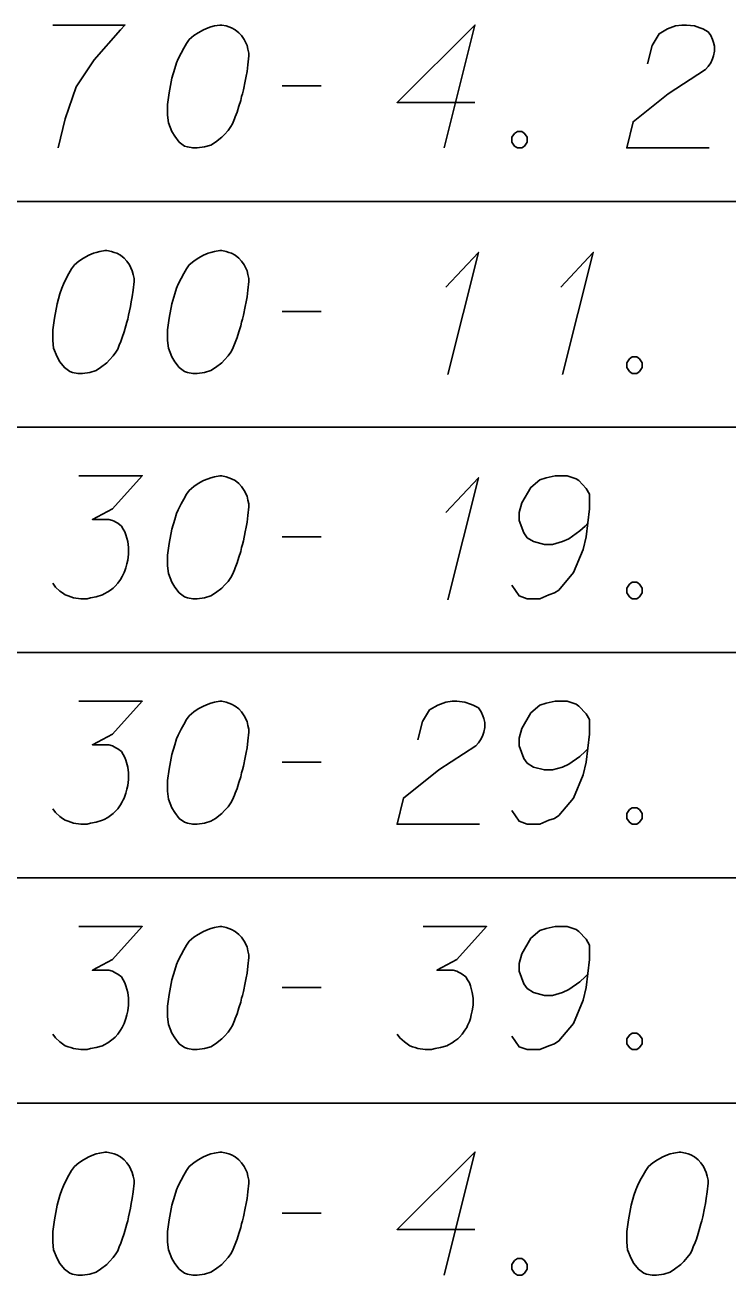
# Model space of a CAD drawing. Extents: x 2074207 to 2076812, y 516372 to 523312.
# Drawn here: x 2076399.32 to 2076426.75, y 518027.78 to 518076.58 of the extents above; entities that cross this region are included whole.
import ezdxf

# ---------------------------------------------------------------- set-up
doc = ezdxf.new("R2010")
doc.units = 0
doc.layers.add('Prop DirtTable_ Soil Test Results - Outline (Minor)', color=7, linetype='Continuous')
doc.layers.add('Prop DirtTable_ Soil Test Results - Tx (Sample Data)', color=7, linetype='Continuous')

msp = doc.modelspace()

# ---------------------------------------------------------------- linework, layer by layer
at = {"layer": 'Prop DirtTable_ Soil Test Results - Outline (Minor)'}
for p, q in [((2076260.609, 518069.68), (2076811.903, 518069.68)), ((2076260.609, 518069.68), (2076811.903, 518069.68)), ((2076260.609, 518060.88), (2076811.903, 518060.88)), ((2076260.609, 518060.88), (2076811.903, 518060.88)), ((2076260.609, 518052.08), (2076811.903, 518052.08)), ((2076260.609, 518052.08), (2076811.903, 518052.08)), ((2076260.609, 518043.28), (2076811.903, 518043.28)), ((2076260.609, 518043.28), (2076811.903, 518043.28)), ((2076260.609, 518034.48), (2076811.903, 518034.48)), ((2076260.609, 518034.48), (2076811.903, 518034.48))]:
    msp.add_line(p, q, dxfattribs=at)
at = {"layer": 'Prop DirtTable_ Soil Test Results - Tx (Sample Data)'}
for points in [[(2076400.396, 518076.575), (2076403.218, 518076.575), (2076403.041, 518076.386), (2076402.018, 518075.215), (2076401.313, 518074.156), (2076400.889, 518072.909), (2076400.607, 518071.775)], [(2076406.992, 518076.575), (2076406.922, 518076.575), (2076406.71, 518076.537), (2076406.569, 518076.5), (2076406.463, 518076.462), (2076406.287, 518076.386), (2076406.075, 518076.273), (2076405.899, 518076.159), (2076405.722, 518076.008), (2076405.616, 518075.857), (2076405.511, 518075.668), (2076405.405, 518075.479), (2076405.299, 518075.252), (2076405.228, 518075.101), (2076405.158, 518074.874), (2076405.052, 518074.496), (2076404.946, 518073.929), (2076404.876, 518073.476), (2076404.876, 518073.06), (2076404.911, 518072.758), (2076405.052, 518072.418), (2076405.158, 518072.229), (2076405.334, 518072.002), (2076405.546, 518071.851), (2076405.652, 518071.813), (2076405.863, 518071.775), (2076406.04, 518071.775), (2076406.322, 518071.813), (2076406.569, 518071.889), (2076406.745, 518072.002), (2076406.992, 518072.191), (2076407.098, 518072.304), (2076407.239, 518072.455), (2076407.345, 518072.607), (2076407.415, 518072.72), (2076407.486, 518072.909), (2076407.521, 518072.985), (2076407.592, 518073.174), (2076407.662, 518073.4), (2076407.733, 518073.627), (2076407.768, 518073.778), (2076407.803, 518073.892), (2076407.839, 518074.043), (2076407.909, 518074.383), (2076407.945, 518074.572), (2076407.98, 518074.761), (2076408.015, 518075.026), (2076408.05, 518075.366), (2076408.05, 518075.479), (2076408.015, 518075.63), (2076407.98, 518075.781), (2076407.874, 518076.008), (2076407.768, 518076.159), (2076407.662, 518076.273), (2076407.521, 518076.386), (2076407.38, 518076.462), (2076407.274, 518076.5), (2076407.169, 518076.537), (2076406.992, 518076.575)], [(2076416.869, 518073.552), (2076413.836, 518073.552), (2076416.869, 518076.575), (2076415.67, 518071.775)], [(2076423.607, 518075.063), (2076423.783, 518075.781), (2076424.066, 518076.235), (2076424.383, 518076.424), (2076424.7, 518076.537), (2076424.947, 518076.575), (2076425.124, 518076.575), (2076425.441, 518076.537), (2076425.653, 518076.462), (2076425.759, 518076.424), (2076425.97, 518076.311), (2076426.076, 518076.159), (2076426.147, 518076.008), (2076426.182, 518075.895), (2076426.217, 518075.744), (2076426.217, 518075.555), (2076426.182, 518075.366), (2076426.147, 518075.252), (2076426.076, 518075.101), (2076425.97, 518074.95), (2076425.865, 518074.837), (2076424.418, 518073.892), (2076423.043, 518072.796), (2076422.796, 518071.775), (2076426.006, 518071.775)], [(2076409.356, 518074.194), (2076410.872, 518074.194)], [(2076418.527, 518072.418), (2076418.704, 518072.418), (2076418.809, 518072.342), (2076418.915, 518072.191), (2076418.915, 518072.002), (2076418.809, 518071.851), (2076418.704, 518071.775), (2076418.527, 518071.775), (2076418.421, 518071.851), (2076418.316, 518072.002), (2076418.316, 518072.191), (2076418.421, 518072.342), (2076418.527, 518072.418)], [(2076402.512, 518067.775), (2076402.442, 518067.775), (2076402.23, 518067.737), (2076402.089, 518067.7), (2076401.983, 518067.662), (2076401.807, 518067.586), (2076401.595, 518067.473), (2076401.419, 518067.359), (2076401.242, 518067.208), (2076401.136, 518067.057), (2076401.031, 518066.868), (2076400.925, 518066.679), (2076400.819, 518066.452), (2076400.748, 518066.301), (2076400.678, 518066.074), (2076400.572, 518065.696), (2076400.466, 518065.129), (2076400.396, 518064.676), (2076400.396, 518064.26), (2076400.431, 518063.958), (2076400.572, 518063.618), (2076400.678, 518063.429), (2076400.854, 518063.202), (2076401.066, 518063.051), (2076401.172, 518063.013), (2076401.383, 518062.975), (2076401.56, 518062.975), (2076401.842, 518063.013), (2076402.089, 518063.089), (2076402.265, 518063.202), (2076402.512, 518063.391), (2076402.618, 518063.504), (2076402.759, 518063.655), (2076402.865, 518063.807), (2076402.935, 518063.92), (2076403.006, 518064.109), (2076403.041, 518064.185), (2076403.112, 518064.374), (2076403.182, 518064.6), (2076403.253, 518064.827), (2076403.288, 518064.978), (2076403.323, 518065.092), (2076403.359, 518065.243), (2076403.429, 518065.583), (2076403.465, 518065.772), (2076403.5, 518065.961), (2076403.535, 518066.226), (2076403.57, 518066.566), (2076403.57, 518066.679), (2076403.535, 518066.83), (2076403.5, 518066.981), (2076403.394, 518067.208), (2076403.288, 518067.359), (2076403.182, 518067.473), (2076403.041, 518067.586), (2076402.9, 518067.662), (2076402.794, 518067.7), (2076402.689, 518067.737), (2076402.512, 518067.775)], [(2076406.992, 518067.775), (2076406.922, 518067.775), (2076406.71, 518067.737), (2076406.569, 518067.7), (2076406.463, 518067.662), (2076406.287, 518067.586), (2076406.075, 518067.473), (2076405.899, 518067.359), (2076405.722, 518067.208), (2076405.616, 518067.057), (2076405.511, 518066.868), (2076405.405, 518066.679), (2076405.299, 518066.452), (2076405.228, 518066.301), (2076405.158, 518066.074), (2076405.052, 518065.696), (2076404.946, 518065.129), (2076404.876, 518064.676), (2076404.876, 518064.26), (2076404.911, 518063.958), (2076405.052, 518063.618), (2076405.158, 518063.429), (2076405.334, 518063.202), (2076405.546, 518063.051), (2076405.652, 518063.013), (2076405.863, 518062.975), (2076406.04, 518062.975), (2076406.322, 518063.013), (2076406.569, 518063.089), (2076406.745, 518063.202), (2076406.992, 518063.391), (2076407.098, 518063.504), (2076407.239, 518063.655), (2076407.345, 518063.807), (2076407.415, 518063.92), (2076407.486, 518064.109), (2076407.521, 518064.185), (2076407.592, 518064.374), (2076407.662, 518064.6), (2076407.733, 518064.827), (2076407.768, 518064.978), (2076407.803, 518065.092), (2076407.839, 518065.243), (2076407.909, 518065.583), (2076407.945, 518065.772), (2076407.98, 518065.961), (2076408.015, 518066.226), (2076408.05, 518066.566), (2076408.05, 518066.679), (2076408.015, 518066.83), (2076407.98, 518066.981), (2076407.874, 518067.208), (2076407.768, 518067.359), (2076407.662, 518067.473), (2076407.521, 518067.586), (2076407.38, 518067.662), (2076407.274, 518067.7), (2076407.169, 518067.737), (2076406.992, 518067.775)], [(2076415.74, 518066.339), (2076417.01, 518067.7), (2076415.811, 518062.937)], [(2076420.22, 518066.339), (2076421.49, 518067.7), (2076420.291, 518062.937)], [(2076409.356, 518065.394), (2076410.872, 518065.394)], [(2076423.007, 518063.618), (2076423.184, 518063.618), (2076423.289, 518063.542), (2076423.395, 518063.391), (2076423.395, 518063.202), (2076423.289, 518063.051), (2076423.184, 518062.975), (2076423.007, 518062.975), (2076422.901, 518063.051), (2076422.796, 518063.202), (2076422.796, 518063.391), (2076422.901, 518063.542), (2076423.007, 518063.618)], [(2076401.419, 518058.975), (2076403.888, 518058.975), (2076402.724, 518057.69), (2076401.948, 518057.274), (2076402.583, 518057.274), (2076402.724, 518057.237), (2076402.794, 518057.199), (2076402.865, 518057.161), (2076402.935, 518057.123), (2076403.077, 518057.01), (2076403.147, 518056.896), (2076403.218, 518056.783), (2076403.253, 518056.67), (2076403.323, 518056.405), (2076403.359, 518056.178), (2076403.359, 518056.065), (2076403.359, 518055.914), (2076403.323, 518055.687), (2076403.288, 518055.536), (2076403.253, 518055.385), (2076403.218, 518055.271), (2076403.182, 518055.196), (2076403.147, 518055.12), (2076403.112, 518055.044), (2076403.041, 518054.931), (2076402.935, 518054.78), (2076402.83, 518054.666), (2076402.759, 518054.591), (2076402.653, 518054.515), (2076402.547, 518054.44), (2076402.406, 518054.364), (2076402.336, 518054.326), (2076402.089, 518054.251), (2076401.877, 518054.213), (2076401.736, 518054.175), (2076401.489, 518054.175), (2076401.207, 518054.213), (2076401.101, 518054.251), (2076400.995, 518054.289), (2076400.889, 518054.326), (2076400.784, 518054.402), (2076400.678, 518054.478), (2076400.501, 518054.629), (2076400.396, 518054.78)], [(2076406.992, 518058.975), (2076406.922, 518058.975), (2076406.71, 518058.937), (2076406.569, 518058.9), (2076406.463, 518058.862), (2076406.287, 518058.786), (2076406.075, 518058.673), (2076405.899, 518058.559), (2076405.722, 518058.408), (2076405.616, 518058.257), (2076405.511, 518058.068), (2076405.405, 518057.879), (2076405.299, 518057.652), (2076405.228, 518057.501), (2076405.158, 518057.274), (2076405.052, 518056.896), (2076404.946, 518056.329), (2076404.876, 518055.876), (2076404.876, 518055.46), (2076404.911, 518055.158), (2076405.052, 518054.818), (2076405.158, 518054.629), (2076405.334, 518054.402), (2076405.546, 518054.251), (2076405.652, 518054.213), (2076405.863, 518054.175), (2076406.04, 518054.175), (2076406.322, 518054.213), (2076406.569, 518054.289), (2076406.745, 518054.402), (2076406.992, 518054.591), (2076407.098, 518054.704), (2076407.239, 518054.855), (2076407.345, 518055.007), (2076407.415, 518055.12), (2076407.486, 518055.309), (2076407.521, 518055.385), (2076407.592, 518055.574), (2076407.662, 518055.8), (2076407.733, 518056.027), (2076407.768, 518056.178), (2076407.803, 518056.292), (2076407.839, 518056.443), (2076407.909, 518056.783), (2076407.945, 518056.972), (2076407.98, 518057.161), (2076408.015, 518057.426), (2076408.05, 518057.766), (2076408.05, 518057.879), (2076408.015, 518058.03), (2076407.98, 518058.181), (2076407.874, 518058.408), (2076407.768, 518058.559), (2076407.662, 518058.673), (2076407.521, 518058.786), (2076407.38, 518058.862), (2076407.274, 518058.9), (2076407.169, 518058.937), (2076406.992, 518058.975)], [(2076415.74, 518057.539), (2076417.01, 518058.9), (2076415.811, 518054.137)], [(2076418.316, 518054.704), (2076418.598, 518054.289), (2076418.915, 518054.175), (2076419.409, 518054.175), (2076419.762, 518054.326), (2076419.974, 518054.402), (2076420.15, 518054.515), (2076420.714, 518055.196), (2076421.102, 518056.103), (2076421.208, 518056.594), (2076421.349, 518057.69), (2076421.349, 518058.257), (2076421.208, 518058.484), (2076420.926, 518058.786), (2076420.82, 518058.862), (2076420.467, 518058.975), (2076420.009, 518058.975), (2076419.656, 518058.9), (2076419.409, 518058.824), (2076419.056, 518058.522), (2076418.704, 518057.917), (2076418.598, 518057.539), (2076418.598, 518057.237), (2076418.774, 518056.745), (2076418.915, 518056.556), (2076419.162, 518056.405), (2076419.586, 518056.292), (2076419.903, 518056.292), (2076420.291, 518056.405), (2076420.538, 518056.518), (2076420.961, 518056.821), (2076421.173, 518057.01), (2076421.279, 518057.123)], [(2076409.356, 518056.594), (2076410.872, 518056.594)], [(2076423.007, 518054.818), (2076423.184, 518054.818), (2076423.289, 518054.742), (2076423.395, 518054.591), (2076423.395, 518054.402), (2076423.289, 518054.251), (2076423.184, 518054.175), (2076423.007, 518054.175), (2076422.901, 518054.251), (2076422.796, 518054.402), (2076422.796, 518054.591), (2076422.901, 518054.742), (2076423.007, 518054.818)], [(2076401.419, 518050.175), (2076403.888, 518050.175), (2076402.724, 518048.89), (2076401.948, 518048.474), (2076402.583, 518048.474), (2076402.724, 518048.437), (2076402.794, 518048.399), (2076402.865, 518048.361), (2076402.935, 518048.323), (2076403.077, 518048.21), (2076403.147, 518048.096), (2076403.218, 518047.983), (2076403.253, 518047.87), (2076403.323, 518047.605), (2076403.359, 518047.378), (2076403.359, 518047.265), (2076403.359, 518047.114), (2076403.323, 518046.887), (2076403.288, 518046.736), (2076403.253, 518046.585), (2076403.218, 518046.471), (2076403.182, 518046.396), (2076403.147, 518046.32), (2076403.112, 518046.244), (2076403.041, 518046.131), (2076402.935, 518045.98), (2076402.83, 518045.866), (2076402.759, 518045.791), (2076402.653, 518045.715), (2076402.547, 518045.64), (2076402.406, 518045.564), (2076402.336, 518045.526), (2076402.089, 518045.451), (2076401.877, 518045.413), (2076401.736, 518045.375), (2076401.489, 518045.375), (2076401.207, 518045.413), (2076401.101, 518045.451), (2076400.995, 518045.489), (2076400.889, 518045.526), (2076400.784, 518045.602), (2076400.678, 518045.678), (2076400.501, 518045.829), (2076400.396, 518045.98)], [(2076406.992, 518050.175), (2076406.922, 518050.175), (2076406.71, 518050.137), (2076406.569, 518050.1), (2076406.463, 518050.062), (2076406.287, 518049.986), (2076406.075, 518049.873), (2076405.899, 518049.759), (2076405.722, 518049.608), (2076405.616, 518049.457), (2076405.511, 518049.268), (2076405.405, 518049.079), (2076405.299, 518048.852), (2076405.228, 518048.701), (2076405.158, 518048.474), (2076405.052, 518048.096), (2076404.946, 518047.529), (2076404.876, 518047.076), (2076404.876, 518046.66), (2076404.911, 518046.358), (2076405.052, 518046.018), (2076405.158, 518045.829), (2076405.334, 518045.602), (2076405.546, 518045.451), (2076405.652, 518045.413), (2076405.863, 518045.375), (2076406.04, 518045.375), (2076406.322, 518045.413), (2076406.569, 518045.489), (2076406.745, 518045.602), (2076406.992, 518045.791), (2076407.098, 518045.904), (2076407.239, 518046.055), (2076407.345, 518046.207), (2076407.415, 518046.32), (2076407.486, 518046.509), (2076407.521, 518046.585), (2076407.592, 518046.774), (2076407.662, 518047), (2076407.733, 518047.227), (2076407.768, 518047.378), (2076407.803, 518047.492), (2076407.839, 518047.643), (2076407.909, 518047.983), (2076407.945, 518048.172), (2076407.98, 518048.361), (2076408.015, 518048.626), (2076408.05, 518048.966), (2076408.05, 518049.079), (2076408.015, 518049.23), (2076407.98, 518049.381), (2076407.874, 518049.608), (2076407.768, 518049.759), (2076407.662, 518049.873), (2076407.521, 518049.986), (2076407.38, 518050.062), (2076407.274, 518050.1), (2076407.169, 518050.137), (2076406.992, 518050.175)], [(2076414.647, 518048.663), (2076414.823, 518049.381), (2076415.106, 518049.835), (2076415.423, 518050.024), (2076415.74, 518050.137), (2076415.987, 518050.175), (2076416.164, 518050.175), (2076416.481, 518050.137), (2076416.693, 518050.062), (2076416.799, 518050.024), (2076417.01, 518049.911), (2076417.116, 518049.759), (2076417.187, 518049.608), (2076417.222, 518049.495), (2076417.257, 518049.344), (2076417.257, 518049.155), (2076417.222, 518048.966), (2076417.187, 518048.852), (2076417.116, 518048.701), (2076417.01, 518048.55), (2076416.905, 518048.437), (2076415.458, 518047.492), (2076414.083, 518046.396), (2076413.836, 518045.375), (2076417.046, 518045.375)], [(2076418.316, 518045.904), (2076418.598, 518045.489), (2076418.915, 518045.375), (2076419.409, 518045.375), (2076419.762, 518045.526), (2076419.974, 518045.602), (2076420.15, 518045.715), (2076420.714, 518046.396), (2076421.102, 518047.303), (2076421.208, 518047.794), (2076421.349, 518048.89), (2076421.349, 518049.457), (2076421.208, 518049.684), (2076420.926, 518049.986), (2076420.82, 518050.062), (2076420.467, 518050.175), (2076420.009, 518050.175), (2076419.656, 518050.1), (2076419.409, 518050.024), (2076419.056, 518049.722), (2076418.704, 518049.117), (2076418.598, 518048.739), (2076418.598, 518048.437), (2076418.774, 518047.945), (2076418.915, 518047.756), (2076419.162, 518047.605), (2076419.586, 518047.492), (2076419.903, 518047.492), (2076420.291, 518047.605), (2076420.538, 518047.718), (2076420.961, 518048.021), (2076421.173, 518048.21), (2076421.279, 518048.323)], [(2076409.356, 518047.794), (2076410.872, 518047.794)], [(2076423.007, 518046.018), (2076423.184, 518046.018), (2076423.289, 518045.942), (2076423.395, 518045.791), (2076423.395, 518045.602), (2076423.289, 518045.451), (2076423.184, 518045.375), (2076423.007, 518045.375), (2076422.901, 518045.451), (2076422.796, 518045.602), (2076422.796, 518045.791), (2076422.901, 518045.942), (2076423.007, 518046.018)], [(2076401.419, 518041.375), (2076403.888, 518041.375), (2076402.724, 518040.09), (2076401.948, 518039.674), (2076402.583, 518039.674), (2076402.724, 518039.637), (2076402.794, 518039.599), (2076402.865, 518039.561), (2076402.935, 518039.523), (2076403.077, 518039.41), (2076403.147, 518039.296), (2076403.218, 518039.183), (2076403.253, 518039.07), (2076403.323, 518038.805), (2076403.359, 518038.578), (2076403.359, 518038.465), (2076403.359, 518038.314), (2076403.323, 518038.087), (2076403.288, 518037.936), (2076403.253, 518037.785), (2076403.218, 518037.671), (2076403.182, 518037.596), (2076403.147, 518037.52), (2076403.112, 518037.444), (2076403.041, 518037.331), (2076402.935, 518037.18), (2076402.83, 518037.066), (2076402.759, 518036.991), (2076402.653, 518036.915), (2076402.547, 518036.84), (2076402.406, 518036.764), (2076402.336, 518036.726), (2076402.089, 518036.651), (2076401.877, 518036.613), (2076401.736, 518036.575), (2076401.489, 518036.575), (2076401.207, 518036.613), (2076401.101, 518036.651), (2076400.995, 518036.689), (2076400.889, 518036.726), (2076400.784, 518036.802), (2076400.678, 518036.878), (2076400.501, 518037.029), (2076400.396, 518037.18)], [(2076406.992, 518041.375), (2076406.922, 518041.375), (2076406.71, 518041.337), (2076406.569, 518041.3), (2076406.463, 518041.262), (2076406.287, 518041.186), (2076406.075, 518041.073), (2076405.899, 518040.959), (2076405.722, 518040.808), (2076405.616, 518040.657), (2076405.511, 518040.468), (2076405.405, 518040.279), (2076405.299, 518040.052), (2076405.228, 518039.901), (2076405.158, 518039.674), (2076405.052, 518039.296), (2076404.946, 518038.729), (2076404.876, 518038.276), (2076404.876, 518037.86), (2076404.911, 518037.558), (2076405.052, 518037.218), (2076405.158, 518037.029), (2076405.334, 518036.802), (2076405.546, 518036.651), (2076405.652, 518036.613), (2076405.863, 518036.575), (2076406.04, 518036.575), (2076406.322, 518036.613), (2076406.569, 518036.689), (2076406.745, 518036.802), (2076406.992, 518036.991), (2076407.098, 518037.104), (2076407.239, 518037.255), (2076407.345, 518037.407), (2076407.415, 518037.52), (2076407.486, 518037.709), (2076407.521, 518037.785), (2076407.592, 518037.974), (2076407.662, 518038.2), (2076407.733, 518038.427), (2076407.768, 518038.578), (2076407.803, 518038.692), (2076407.839, 518038.843), (2076407.909, 518039.183), (2076407.945, 518039.372), (2076407.98, 518039.561), (2076408.015, 518039.826), (2076408.05, 518040.166), (2076408.05, 518040.279), (2076408.015, 518040.43), (2076407.98, 518040.581), (2076407.874, 518040.808), (2076407.768, 518040.959), (2076407.662, 518041.073), (2076407.521, 518041.186), (2076407.38, 518041.262), (2076407.274, 518041.3), (2076407.169, 518041.337), (2076406.992, 518041.375)], [(2076414.859, 518041.375), (2076417.328, 518041.375), (2076416.164, 518040.09), (2076415.388, 518039.674), (2076416.023, 518039.674), (2076416.164, 518039.637), (2076416.234, 518039.599), (2076416.305, 518039.561), (2076416.375, 518039.523), (2076416.517, 518039.41), (2076416.587, 518039.296), (2076416.658, 518039.183), (2076416.693, 518039.07), (2076416.763, 518038.805), (2076416.799, 518038.578), (2076416.799, 518038.465), (2076416.799, 518038.314), (2076416.763, 518038.087), (2076416.728, 518037.936), (2076416.693, 518037.785), (2076416.658, 518037.671), (2076416.622, 518037.596), (2076416.587, 518037.52), (2076416.552, 518037.444), (2076416.481, 518037.331), (2076416.375, 518037.18), (2076416.27, 518037.066), (2076416.199, 518036.991), (2076416.093, 518036.915), (2076415.987, 518036.84), (2076415.846, 518036.764), (2076415.776, 518036.726), (2076415.529, 518036.651), (2076415.317, 518036.613), (2076415.176, 518036.575), (2076414.929, 518036.575), (2076414.647, 518036.613), (2076414.541, 518036.651), (2076414.435, 518036.689), (2076414.329, 518036.726), (2076414.224, 518036.802), (2076414.118, 518036.878), (2076413.941, 518037.029), (2076413.836, 518037.18)], [(2076418.316, 518037.104), (2076418.598, 518036.689), (2076418.915, 518036.575), (2076419.409, 518036.575), (2076419.762, 518036.726), (2076419.974, 518036.802), (2076420.15, 518036.915), (2076420.714, 518037.596), (2076421.102, 518038.503), (2076421.208, 518038.994), (2076421.349, 518040.09), (2076421.349, 518040.657), (2076421.208, 518040.884), (2076420.926, 518041.186), (2076420.82, 518041.262), (2076420.467, 518041.375), (2076420.009, 518041.375), (2076419.656, 518041.3), (2076419.409, 518041.224), (2076419.056, 518040.922), (2076418.704, 518040.317), (2076418.598, 518039.939), (2076418.598, 518039.637), (2076418.774, 518039.145), (2076418.915, 518038.956), (2076419.162, 518038.805), (2076419.586, 518038.692), (2076419.903, 518038.692), (2076420.291, 518038.805), (2076420.538, 518038.918), (2076420.961, 518039.221), (2076421.173, 518039.41), (2076421.279, 518039.523)], [(2076409.356, 518038.994), (2076410.872, 518038.994)], [(2076423.007, 518037.218), (2076423.184, 518037.218), (2076423.289, 518037.142), (2076423.395, 518036.991), (2076423.395, 518036.802), (2076423.289, 518036.651), (2076423.184, 518036.575), (2076423.007, 518036.575), (2076422.901, 518036.651), (2076422.796, 518036.802), (2076422.796, 518036.991), (2076422.901, 518037.142), (2076423.007, 518037.218)], [(2076402.512, 518032.575), (2076402.442, 518032.575), (2076402.23, 518032.537), (2076402.089, 518032.5), (2076401.983, 518032.462), (2076401.807, 518032.386), (2076401.595, 518032.273), (2076401.419, 518032.159), (2076401.242, 518032.008), (2076401.136, 518031.857), (2076401.031, 518031.668), (2076400.925, 518031.479), (2076400.819, 518031.252), (2076400.748, 518031.101), (2076400.678, 518030.874), (2076400.572, 518030.496), (2076400.466, 518029.929), (2076400.396, 518029.476), (2076400.396, 518029.06), (2076400.431, 518028.758), (2076400.572, 518028.418), (2076400.678, 518028.229), (2076400.854, 518028.002), (2076401.066, 518027.851), (2076401.172, 518027.813), (2076401.383, 518027.775), (2076401.56, 518027.775), (2076401.842, 518027.813), (2076402.089, 518027.889), (2076402.265, 518028.002), (2076402.512, 518028.191), (2076402.618, 518028.304), (2076402.759, 518028.455), (2076402.865, 518028.607), (2076402.935, 518028.72), (2076403.006, 518028.909), (2076403.041, 518028.985), (2076403.112, 518029.174), (2076403.182, 518029.4), (2076403.253, 518029.627), (2076403.288, 518029.778), (2076403.323, 518029.892), (2076403.359, 518030.043), (2076403.429, 518030.383), (2076403.465, 518030.572), (2076403.5, 518030.761), (2076403.535, 518031.026), (2076403.57, 518031.366), (2076403.57, 518031.479), (2076403.535, 518031.63), (2076403.5, 518031.781), (2076403.394, 518032.008), (2076403.288, 518032.159), (2076403.182, 518032.273), (2076403.041, 518032.386), (2076402.9, 518032.462), (2076402.794, 518032.5), (2076402.689, 518032.537), (2076402.512, 518032.575)], [(2076406.992, 518032.575), (2076406.922, 518032.575), (2076406.71, 518032.537), (2076406.569, 518032.5), (2076406.463, 518032.462), (2076406.287, 518032.386), (2076406.075, 518032.273), (2076405.899, 518032.159), (2076405.722, 518032.008), (2076405.616, 518031.857), (2076405.511, 518031.668), (2076405.405, 518031.479), (2076405.299, 518031.252), (2076405.228, 518031.101), (2076405.158, 518030.874), (2076405.052, 518030.496), (2076404.946, 518029.929), (2076404.876, 518029.476), (2076404.876, 518029.06), (2076404.911, 518028.758), (2076405.052, 518028.418), (2076405.158, 518028.229), (2076405.334, 518028.002), (2076405.546, 518027.851), (2076405.652, 518027.813), (2076405.863, 518027.775), (2076406.04, 518027.775), (2076406.322, 518027.813), (2076406.569, 518027.889), (2076406.745, 518028.002), (2076406.992, 518028.191), (2076407.098, 518028.304), (2076407.239, 518028.455), (2076407.345, 518028.607), (2076407.415, 518028.72), (2076407.486, 518028.909), (2076407.521, 518028.985), (2076407.592, 518029.174), (2076407.662, 518029.4), (2076407.733, 518029.627), (2076407.768, 518029.778), (2076407.803, 518029.892), (2076407.839, 518030.043), (2076407.909, 518030.383), (2076407.945, 518030.572), (2076407.98, 518030.761), (2076408.015, 518031.026), (2076408.05, 518031.366), (2076408.05, 518031.479), (2076408.015, 518031.63), (2076407.98, 518031.781), (2076407.874, 518032.008), (2076407.768, 518032.159), (2076407.662, 518032.273), (2076407.521, 518032.386), (2076407.38, 518032.462), (2076407.274, 518032.5), (2076407.169, 518032.537), (2076406.992, 518032.575)], [(2076416.869, 518029.552), (2076413.836, 518029.552), (2076416.869, 518032.575), (2076415.67, 518027.775)], [(2076424.912, 518032.575), (2076424.842, 518032.575), (2076424.63, 518032.537), (2076424.489, 518032.5), (2076424.383, 518032.462), (2076424.207, 518032.386), (2076423.995, 518032.273), (2076423.819, 518032.159), (2076423.642, 518032.008), (2076423.536, 518031.857), (2076423.431, 518031.668), (2076423.325, 518031.479), (2076423.219, 518031.252), (2076423.148, 518031.101), (2076423.078, 518030.874), (2076422.972, 518030.496), (2076422.866, 518029.929), (2076422.796, 518029.476), (2076422.796, 518029.06), (2076422.831, 518028.758), (2076422.972, 518028.418), (2076423.078, 518028.229), (2076423.254, 518028.002), (2076423.466, 518027.851), (2076423.572, 518027.813), (2076423.783, 518027.775), (2076423.96, 518027.775), (2076424.242, 518027.813), (2076424.489, 518027.889), (2076424.665, 518028.002), (2076424.912, 518028.191), (2076425.018, 518028.304), (2076425.159, 518028.455), (2076425.265, 518028.607), (2076425.335, 518028.72), (2076425.406, 518028.909), (2076425.441, 518028.985), (2076425.512, 518029.174), (2076425.582, 518029.4), (2076425.653, 518029.627), (2076425.688, 518029.778), (2076425.723, 518029.892), (2076425.759, 518030.043), (2076425.829, 518030.383), (2076425.865, 518030.572), (2076425.9, 518030.761), (2076425.935, 518031.026), (2076425.97, 518031.366), (2076425.97, 518031.479), (2076425.935, 518031.63), (2076425.9, 518031.781), (2076425.794, 518032.008), (2076425.688, 518032.159), (2076425.582, 518032.273), (2076425.441, 518032.386), (2076425.3, 518032.462), (2076425.194, 518032.5), (2076425.089, 518032.537), (2076424.912, 518032.575)], [(2076409.356, 518030.194), (2076410.872, 518030.194)], [(2076418.527, 518028.418), (2076418.704, 518028.418), (2076418.809, 518028.342), (2076418.915, 518028.191), (2076418.915, 518028.002), (2076418.809, 518027.851), (2076418.704, 518027.775), (2076418.527, 518027.775), (2076418.421, 518027.851), (2076418.316, 518028.002), (2076418.316, 518028.191), (2076418.421, 518028.342), (2076418.527, 518028.418)]]:
    msp.add_lwpolyline(points, dxfattribs=at)

doc.saveas('drawing.dxf')
